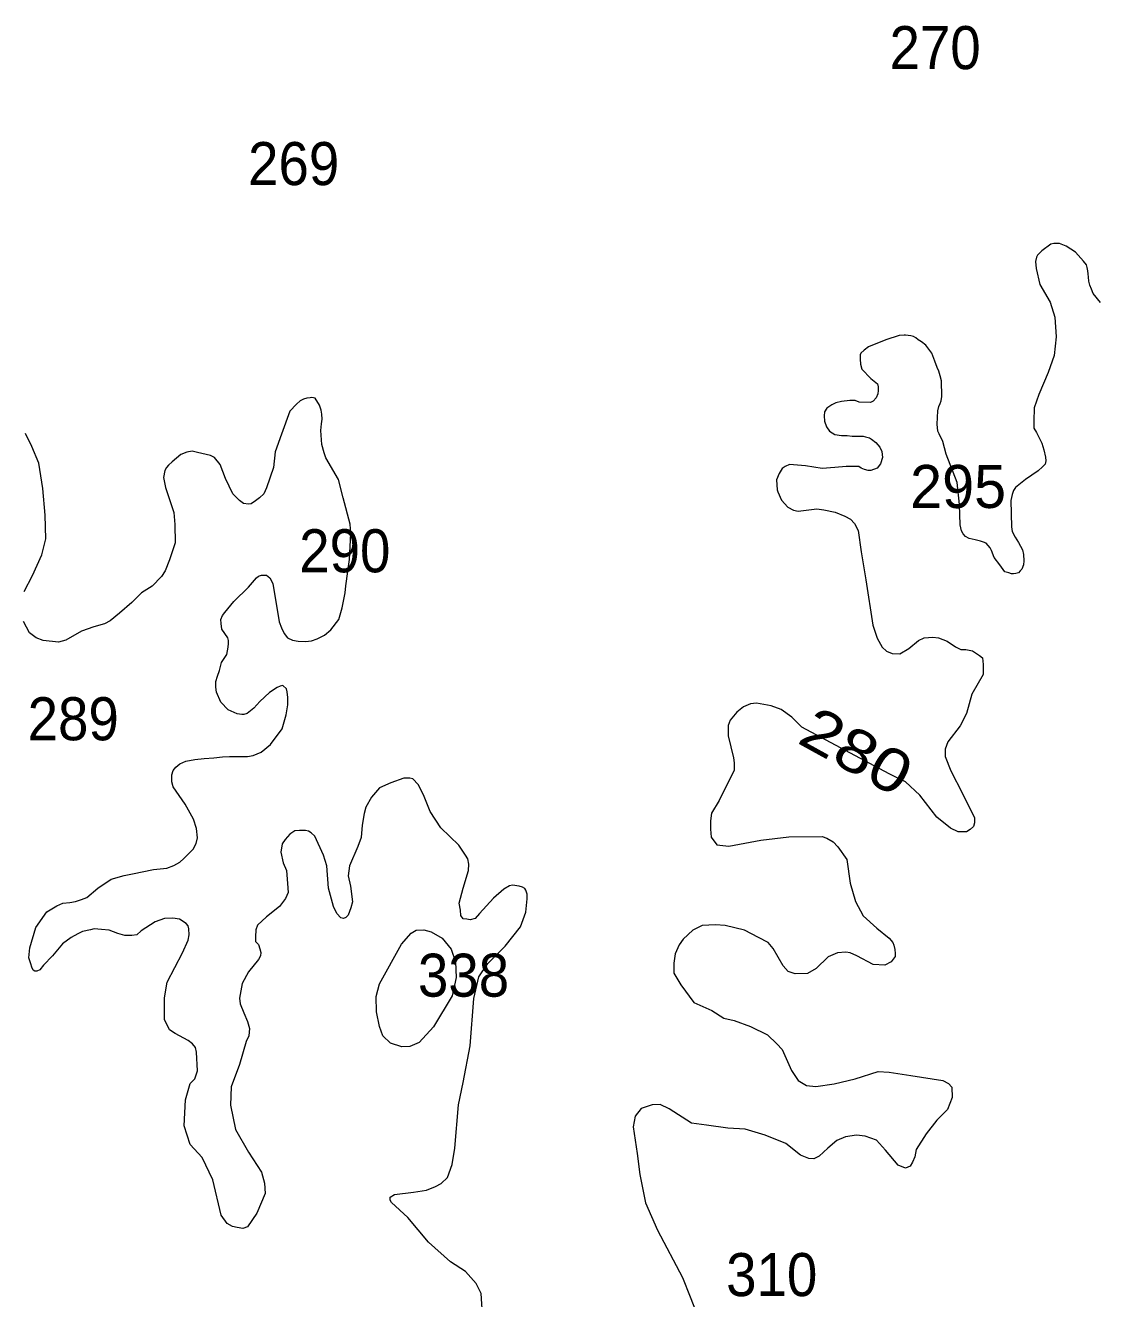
# Model space of a CAD drawing. Extents: x 445.4 to 500, y 8728.7 to 8784.
# Drawn here: x 467.635 to 471.621, y 8778.907 to 8783.64 of the extents above; entities that cross this region are included whole.
import ezdxf
from ezdxf.enums import TextEntityAlignment as Align

# ---------------------------------------------------------------- set-up
doc = ezdxf.new("R2010")
doc.units = 0
doc.header["$LTSCALE"] = 0.064
doc.layers.add('2', color=7, linetype='Continuous', lineweight=13)
doc.layers.add('21', color=7, linetype='Continuous')
doc.layers.add('61', color=7, linetype='Continuous')

msp = doc.modelspace()

# ---------------------------------------------------------------- linework, layer by layer
at = {"layer": '2'}
for points in [[(471.6322, 8782.6104), (471.6049, 8782.6433), (471.5983, 8782.6597), (471.5922, 8782.674), (471.5891, 8782.6898), (471.5876, 8782.7046), (471.586, 8782.7164), (471.5845, 8782.7276), (471.5819, 8782.7403), (471.5799, 8782.75), (471.5692, 8782.7643), (471.5389, 8782.7975), (471.5041, 8782.819), (471.4915, 8782.8249), (471.4796, 8782.8293), (471.4715, 8782.8301), (471.4581, 8782.8301), (471.447, 8782.8264), (471.4144, 8782.8019), (471.3981, 8782.7864), (471.3937, 8782.779), (471.39, 8782.762), (471.3922, 8782.7368), (471.4063, 8782.6776), (471.4448, 8782.6117), (471.4618, 8782.5557), (471.4677, 8782.4824), (471.4603, 8782.4128), (471.4379, 8782.35), (471.4024, 8782.2686), (471.3853, 8782.2183), (471.3838, 8782.1694), (471.3838, 8782.1429), (471.3942, 8782.1273), (471.4135, 8782.0866), (471.4216, 8782.0622), (471.4275, 8782.0356), (471.429, 8782.0208), (471.4268, 8782.0096), (471.4164, 8781.9985), (471.4001, 8781.9837), (471.3527, 8781.9526), (471.3161, 8781.9226), (471.3087, 8781.9114), (471.3035, 8781.8966), (471.2991, 8781.8737), (471.3006, 8781.776), (471.3035, 8781.759), (471.3146, 8781.7375), (471.3265, 8781.7182), (471.3414, 8781.691), (471.3451, 8781.6732), (471.3466, 8781.6495), (471.3451, 8781.6347), (471.3392, 8781.6192), (471.3333, 8781.6118), (471.3266, 8781.6051), (471.317, 8781.6022), (471.3081, 8781.6014), (471.3007, 8781.6014), (471.291, 8781.6051), (471.2762, 8781.6088), (471.2577, 8781.6347), (471.2362, 8781.6621), (471.2273, 8781.688), (471.2221, 8781.6984), (471.2073, 8781.7147), (471.1969, 8781.7184), (471.1858, 8781.7228), (471.1665, 8781.7273), (471.1547, 8781.7302), (471.1436, 8781.7325), (471.13, 8781.7402), (471.1211, 8781.7498), (471.1152, 8781.7617), (471.11, 8781.7831), (471.1078, 8781.8594), (471.0986, 8781.9412), (471.0579, 8782.0456), (471.0452, 8782.0928), (471.0319, 8782.1224), (471.0274, 8782.132), (471.0252, 8782.1579), (471.0267, 8782.2068), (471.0304, 8782.2231), (471.0356, 8782.2349), (471.0393, 8782.2445), (471.0422, 8782.2608), (471.0408, 8782.3192), (471.0356, 8782.3369), (471.0311, 8782.3547), (471.0245, 8782.368), (471.0156, 8782.3925), (471.0052, 8782.4213), (470.9822, 8782.4509), (470.9659, 8782.4635), (470.9541, 8782.4717), (470.9452, 8782.4783)], [(470.9452, 8782.4783), (470.9363, 8782.4835), (470.9266, 8782.4865), (470.9066, 8782.4887), (470.9014, 8782.4887), (470.8829, 8782.4872), (470.834, 8782.4717), (470.7695, 8782.4457), (470.7532, 8782.4324), (470.7414, 8782.4221), (470.7384, 8782.4154), (470.7384, 8782.3991), (470.7399, 8782.3806), (470.7443, 8782.3628), (470.7777, 8782.3273), (470.8029, 8782.3081), (470.8051, 8782.2962), (470.8051, 8782.2829), (470.8044, 8782.2703), (470.7984, 8782.2562), (470.7866, 8782.2437), (470.7762, 8782.2385), (470.7349, 8782.2395), (470.7193, 8782.2454), (470.7001, 8782.2454), (470.6689, 8782.2417), (470.6482, 8782.2366), (470.6326, 8782.2299), (470.6141, 8782.2173), (470.606, 8782.2032), (470.6045, 8782.1892), (470.6052, 8782.1692), (470.6126, 8782.1477), (470.6245, 8782.1314), (470.6445, 8782.1196), (470.6689, 8782.1152), (470.6904, 8782.1152), (470.7082, 8782.1137), (470.7275, 8782.1137), (470.749, 8782.1129), (470.7579, 8782.1107), (470.7727, 8782.107), (470.7809, 8782.1018), (470.7964, 8782.09), (470.812, 8782.0722), (470.819, 8782.056), (470.822, 8782.0338), (470.8145, 8782.0101), (470.8012, 8781.9946), (470.7782, 8781.9857), (470.7679, 8781.9857), (470.7545, 8781.9894), (470.7427, 8781.9939), (470.733, 8782.0005), (470.6867, 8781.9998), (470.6437, 8781.996), (470.597, 8781.9923), (470.5347, 8782.0027), (470.4762, 8782.0072), (470.4762, 8782.0072), (470.4592, 8781.9998), (470.4488, 8781.9923), (470.4369, 8781.9738), (470.4273, 8781.9502), (470.4302, 8781.9139), (470.4325, 8781.9057), (470.4458, 8781.8754), (470.4688, 8781.8495), (470.4903, 8781.8376), (470.5073, 8781.8347), (470.5776, 8781.8435), (470.6036, 8781.8391), (470.6455, 8781.8305), (470.6817, 8781.816), (470.7019, 8781.8045), (470.7178, 8781.7886), (470.7308, 8781.7626), (470.7423, 8781.6832), (470.76, 8781.5795), (470.786, 8781.4107), (470.8019, 8781.3616), (470.8207, 8781.3284), (470.8366, 8781.3139), (470.8568, 8781.3053), (470.8857, 8781.3038), (470.919, 8781.324), (470.9551, 8781.3529), (470.9768, 8781.363), (471.0086, 8781.3659), (471.0302, 8781.363), (471.062, 8781.3515), (471.0924, 8781.3298), (471.1126, 8781.3197), (471.1314, 8781.3197), (471.156, 8781.3154), (471.182, 8781.2981), (471.1935, 8781.2894), (471.1954, 8781.2639), (471.1954, 8781.2264), (471.1535, 8781.1542), (471.1333, 8781.0821)], [(468.184, 8780.8096), (468.1793, 8780.8283), (468.1793, 8780.8413), (468.1793, 8780.8544), (468.184, 8780.8702), (468.1933, 8780.8824), (468.2082, 8780.8954), (468.2306, 8780.9047), (468.2642, 8780.9103), (468.2997, 8780.9141), (468.3351, 8780.9168), (468.3669, 8780.9206), (468.393, 8780.9224), (468.4599, 8780.9218), (468.4814, 8780.9256), (468.5112, 8780.9386), (468.5458, 8780.9666), (468.5887, 8781.0253), (468.6046, 8781.0775), (468.6102, 8781.1139), (468.6102, 8781.1418), (468.6083, 8781.1623), (468.6055, 8781.1735), (468.5915, 8781.1866), (468.5822, 8781.1838), (468.571, 8781.1791), (468.542, 8781.1595), (468.5056, 8781.126), (468.4842, 8781.1017), (468.472, 8781.0915), (468.459, 8781.0822), (468.4468, 8781.0784), (468.4394, 8781.0784), (468.4216, 8781.0812), (468.388, 8781.0952), (468.3606, 8781.1247), (468.3447, 8781.161), (468.3428, 8781.1797), (468.3428, 8781.2011), (468.3484, 8781.2207), (468.3559, 8781.2421), (468.3634, 8781.272), (468.383, 8781.3018), (468.3886, 8781.3288), (468.3895, 8781.3419), (468.3895, 8781.3531), (468.3867, 8781.3633), (468.3652, 8781.395), (468.3623, 8781.4161), (468.3614, 8781.432), (468.367, 8781.4469), (468.3763, 8781.4571), (468.4099, 8781.4982), (468.464, 8781.5513), (468.4934, 8781.5863), (468.5008, 8781.5929), (468.512, 8781.5966), (468.5307, 8781.5966), (468.5428, 8781.5863), (468.554, 8781.5649), (468.5606, 8781.5267), (468.57, 8781.4765), (468.5784, 8781.4224), (468.5868, 8781.401), (468.5971, 8781.3796), (468.6092, 8781.3628), (468.6279, 8781.3544), (468.6484, 8781.3507), (468.6755, 8781.3497), (468.6988, 8781.3525), (468.7193, 8781.3591), (468.7464, 8781.373), (468.7707, 8781.3935), (468.8005, 8781.4318), (468.8127, 8781.4747), (468.8234, 8781.5312), (468.8262, 8781.5563), (468.8402, 8781.6542), (468.8448, 8781.7512), (468.842, 8781.7863), (468.8159, 8781.8842), (468.7991, 8781.9522), (468.7514, 8782.0321), (468.7449, 8782.0517), (468.7365, 8782.0824), (468.7327, 8782.1346), (468.7355, 8782.1589), (468.7374, 8782.1766), (468.7365, 8782.1943), (468.7346, 8782.2101), (468.7281, 8782.2288), (468.7122, 8782.2549), (468.7001, 8782.2568), (468.6935, 8782.2558), (468.6814, 8782.2549), (468.6683, 8782.2502), (468.6562, 8782.2446), (468.6431, 8782.2325), (468.6179, 8782.2055), (468.5862, 8782.1206), (468.5629, 8782.0554)], [(467.6297, 8781.5354), (467.6605, 8781.5951), (467.6953, 8781.6713), (467.7102, 8781.7309), (467.7083, 8781.8195), (467.699, 8781.918), (467.6841, 8782.0131), (467.6589, 8782.0746), (467.6345, 8782.1227)], [(468.5629, 8782.0554), (468.5569, 8781.9962), (468.5308, 8781.9207), (468.5205, 8781.8983), (468.5046, 8781.8834), (468.4897, 8781.8731), (468.4738, 8781.862), (468.4645, 8781.8601), (468.4449, 8781.8629), (468.43, 8781.8741), (468.4057, 8781.8992), (468.3786, 8781.9561), (468.3581, 8782.0083), (468.3376, 8782.0335), (468.3226, 8782.0409), (468.2745, 8782.0522), (468.2549, 8782.0569), (468.2344, 8782.0532), (468.212, 8782.0448), (468.1802, 8782.0177), (468.1672, 8782.0056), (468.1597, 8781.9972), (468.1532, 8781.9851), (468.1485, 8781.959), (468.156, 8781.9226), (468.1868, 8781.8294), (468.1905, 8781.785), (468.1915, 8781.7169), (468.1709, 8781.6535), (468.1541, 8781.6125), (468.1408, 8781.5914), (468.1053, 8781.5559), (468.0661, 8781.5308), (468.0297, 8781.4944), (467.9849, 8781.4553), (467.9495, 8781.4264), (467.9289, 8781.4152), (467.8888, 8781.404), (467.8431, 8781.3881), (467.7852, 8781.3546), (467.7572, 8781.3471), (467.7007, 8781.3536), (467.6745, 8781.363), (467.6503, 8781.3816), (467.6279, 8781.4245)], [(471.1333, 8781.0821), (471.1102, 8781.0359), (471.0639, 8780.9767), (471.0538, 8780.9493), (471.0538, 8780.9218), (471.0755, 8780.8684), (471.119, 8780.7851), (471.1566, 8780.7086), (471.1638, 8780.6956), (471.1638, 8780.6754), (471.1595, 8780.6624), (471.1479, 8780.6508), (471.1334, 8780.6422), (471.1031, 8780.6422), (471.0742, 8780.6551), (471.0236, 8780.697), (470.96, 8780.7778), (470.9074, 8780.8274), (470.8467, 8780.8577), (470.5215, 8781.031), (470.4839, 8781.0685), (470.4449, 8781.0974), (470.4073, 8781.1104), (470.3531, 8781.1206), (470.33, 8781.1177), (470.304, 8781.1062), (470.2794, 8781.0874), (470.2548, 8781.0571), (470.2476, 8781.0369), (470.2476, 8780.9994), (470.2679, 8780.9171), (470.2693, 8780.8983), (470.2693, 8780.8709), (470.2141, 8780.7588), (470.1852, 8780.7112), (470.1823, 8780.6823), (470.1823, 8780.652), (470.1838, 8780.6217), (470.2055, 8780.5942), (470.2503, 8780.5885), (470.3688, 8780.6116), (470.4728, 8780.6231), (470.5966, 8780.6247), (470.614, 8780.6189), (470.6385, 8780.6045), (470.6559, 8780.5857), (470.6891, 8780.5395), (470.7007, 8780.4515), (470.7211, 8780.3826), (470.75, 8780.3292), (470.8006, 8780.2844), (470.8468, 8780.2469), (470.8598, 8780.231), (470.8641, 8780.2209), (470.867, 8780.205), (470.8685, 8780.1891), (470.8685, 8780.179), (470.854, 8780.1588), (470.8295, 8780.1458), (470.7861, 8780.1487), (470.7254, 8780.1805), (470.7008, 8780.192), (470.6849, 8780.1949), (470.6546, 8780.192), (470.6194, 8780.177), (470.5746, 8780.1337), (470.5428, 8780.1149), (470.4962, 8780.1146), (470.4702, 8780.1232), (470.4521, 8780.1434), (470.4153, 8780.2084), (470.3962, 8780.2304), (470.3608, 8780.2491), (470.3081, 8780.2766), (470.2365, 8780.2939), (470.2004, 8780.296), (470.1513, 8780.2932), (470.1166, 8780.2758), (470.0797, 8780.2426), (470.0648, 8780.2214), (470.0503, 8780.1878), (470.0458, 8780.1536), (470.0458, 8780.1165), (470.0711, 8780.0733), (470.1203, 8780.0079), (470.1863, 8779.9773), (470.231, 8779.9491), (470.2697, 8779.9402), (470.3307, 8779.9179), (470.3932, 8779.8866), (470.4289, 8779.8539), (470.4483, 8779.8331), (470.4825, 8779.7543), (470.5078, 8779.7171), (470.5391, 8779.6993), (470.5733, 8779.6948), (470.6418, 8779.7052), (470.7192, 8779.7231), (470.8055, 8779.7513), (470.8467, 8779.7481), (470.9271, 8779.7362)], [(469.0562, 8779.2083), (468.9952, 8779.2633), (468.9907, 8779.2722), (468.9907, 8779.2841), (468.9907, 8779.2841), (469.0071, 8779.2931), (469.077, 8779.302), (469.1262, 8779.3094), (469.1592, 8779.3236), (469.18, 8779.334), (469.2039, 8779.3563), (469.2217, 8779.4054), (469.2307, 8779.4664), (469.2455, 8779.6269), (469.262, 8779.7097), (469.2888, 8779.8465), (469.3022, 8780.022), (469.3201, 8780.1033), (469.3543, 8780.1524), (469.4183, 8780.2163), (469.4749, 8780.2891), (469.4957, 8780.3427), (469.4997, 8780.3925), (469.4997, 8780.4104), (469.4949, 8780.4255), (469.4921, 8780.4311), (469.4827, 8780.4368), (469.4704, 8780.4405), (469.4459, 8780.4433), (469.4346, 8780.4415), (469.4129, 8780.4292), (469.3752, 8780.3953), (469.3224, 8780.3379), (469.3064, 8780.32), (469.2885, 8780.3153), (469.2762, 8780.3172), (469.2762, 8780.3172), (469.2621, 8780.319), (469.2536, 8780.3303), (469.2517, 8780.3501), (469.247, 8780.3765), (469.2621, 8780.433), (469.2818, 8780.4986), (469.2828, 8780.5212), (469.279, 8780.541), (469.2705, 8780.5551), (469.246, 8780.5918), (469.1791, 8780.6568), (469.1392, 8780.7178), (469.1147, 8780.7791), (469.0949, 8780.8177), (469.0751, 8780.8393), (469.0638, 8780.8421), (469.0412, 8780.8412), (468.9931, 8780.8243), (468.9516, 8780.8054), (468.9215, 8780.7706), (468.8998, 8780.7339), (468.8936, 8780.7096), (468.887, 8780.6663), (468.8833, 8780.6211), (468.871, 8780.5872), (468.839, 8780.5157), (468.8352, 8780.478), (468.8427, 8780.4403), (468.8503, 8780.3815), (468.8446, 8780.3589), (468.8352, 8780.3325), (468.8258, 8780.3231), (468.8173, 8780.3202), (468.8173, 8780.3202), (468.8079, 8780.3221), (468.7928, 8780.3381), (468.7796, 8780.3645), (468.7617, 8780.4323), (468.7551, 8780.5152), (468.7428, 8780.5547), (468.7113, 8780.6261), (468.6972, 8780.6383), (468.6868, 8780.6449), (468.6755, 8780.6468), (468.6538, 8780.6468), (468.6369, 8780.6458), (468.618, 8780.6336), (468.6001, 8780.6138), (468.5897, 8780.5969), (468.5841, 8780.5658), (468.5926, 8780.5263), (468.6048, 8780.4982), (468.6096, 8780.4501), (468.6114, 8780.4162), (468.6011, 8780.3937), (468.5794, 8780.3645), (468.5313, 8780.3259), (468.4974, 8780.2948), (468.4908, 8780.2778), (468.4898, 8780.2517), (468.4907, 8780.2338), (468.5011, 8780.2225), (468.5067, 8780.2065), (468.5096, 8780.1934)], [(468.5096, 8780.1934), (468.5086, 8780.1811), (468.5011, 8780.167), (468.4643, 8780.1218), (468.4408, 8780.0785), (468.4304, 8780.0229), (468.4332, 8780.0022), (468.4464, 8779.9696), (468.4606, 8779.9367), (468.4672, 8779.9103), (468.4653, 8779.884), (468.4549, 8779.8623), (468.431, 8779.7764), (468.4001, 8779.6942), (468.3967, 8779.6257), (468.4158, 8779.5357), (468.4639, 8779.4511), (468.5121, 8779.376), (468.5236, 8779.3362), (468.5256, 8779.2977), (468.4948, 8779.2246), (468.4601, 8779.1727), (468.4428, 8779.1669), (468.4216, 8779.1708), (468.4042, 8779.1746), (468.385, 8779.1862), (468.3619, 8779.2169), (468.3311, 8779.3477), (468.292, 8779.4315), (468.2477, 8779.4796), (468.2246, 8779.5488), (468.2304, 8779.645), (468.2477, 8779.7066), (468.2651, 8779.7239), (468.2747, 8779.7528), (468.2709, 8779.8231), (468.2671, 8779.8405), (468.2555, 8779.8539), (468.2401, 8779.8655), (468.1919, 8779.8924), (468.1708, 8779.9059), (468.1515, 8779.9443), (468.1515, 8780.0251), (468.1611, 8780.0828), (468.2189, 8780.1925), (468.2399, 8780.2391), (468.2436, 8780.2587), (468.2427, 8780.2811), (468.2399, 8780.2923), (468.2324, 8780.3006), (468.2072, 8780.3174), (468.183, 8780.3212), (468.1522, 8780.3202), (468.1176, 8780.3072), (468.0654, 8780.2736), (468.0486, 8780.2596), (468.0308, 8780.2568), (468.0047, 8780.2568), (467.9786, 8780.2634), (467.9459, 8780.2764), (467.917, 8780.2783), (467.8908, 8780.2811), (467.8768, 8780.2773), (467.847, 8780.2708), (467.8292, 8780.2624), (467.8053, 8780.2494), (467.7727, 8780.2261), (467.7353, 8780.1813), (467.7017, 8780.1459), (467.6877, 8780.1291), (467.6775, 8780.1245), (467.67, 8780.1245), (467.6635, 8780.1282), (467.6588, 8780.1385), (467.6551, 8780.1506), (467.6476, 8780.1739), (467.6513, 8780.2102), (467.6728, 8780.2867), (467.7148, 8780.3445), (467.7513, 8780.3666), (467.7737, 8780.3769), (467.7999, 8780.3797), (467.8204, 8780.3825), (467.8437, 8780.3899), (467.8624, 8780.3974), (467.9035, 8780.4328), (467.9529, 8780.4654), (468.0015, 8780.4794), (468.0332, 8780.4859), (468.1104, 8780.5013), (468.1608, 8780.5069), (468.186, 8780.5162), (468.2084, 8780.5293), (468.2233, 8780.5423), (468.2588, 8780.5778), (468.27, 8780.5992), (468.2746, 8780.6197), (468.2709, 8780.6542), (468.2597, 8780.6896), (468.2289, 8780.7446), (468.184, 8780.8096)], [(470.9271, 8779.7362), (471.0462, 8779.7168), (471.067, 8779.7064), (471.0789, 8779.6931), (471.0804, 8779.6544), (471.0625, 8779.6098), (471.0238, 8779.5696), (470.9837, 8779.5191), (470.9464, 8779.4611), (470.9417, 8779.4335), (470.9328, 8779.4141), (470.9238, 8779.3993), (470.9074, 8779.3918), (470.8792, 8779.4022), (470.833, 8779.4587), (470.7988, 8779.4959), (470.7571, 8779.5108), (470.7244, 8779.5138), (470.6842, 8779.5078), (470.6514, 8779.4944), (470.6187, 8779.4662), (470.5859, 8779.4364), (470.5666, 8779.426), (470.5472, 8779.4275), (470.5167, 8779.4396), (470.4616, 8779.4827), (470.3857, 8779.514), (470.3113, 8779.5363), (470.2458, 8779.5407), (470.1669, 8779.5511), (470.1118, 8779.5586), (470.0285, 8779.6121), (469.9943, 8779.6284), (469.9645, 8779.627), (469.9243, 8779.6136), (469.902, 8779.5853), (469.8945, 8779.5452), (469.9094, 8779.4456), (469.9194, 8779.3676), (469.9403, 8779.262), (469.9849, 8779.1609), (470.0772, 8778.9855), (470.1057, 8778.9131), (470.1281, 8778.8566)], [(469.3348, 8778.8298), (469.3289, 8778.9249), (469.311, 8778.9621), (469.2706, 8779.0076), (469.2155, 8779.0433), (469.1336, 8779.1161), (469.0562, 8779.2083)]]:
    msp.add_lwpolyline(points, dxfattribs=at)
msp.add_lwpolyline([(469.0326, 8780.2246), (469.0688, 8780.2654), (469.0876, 8780.2764), (469.116, 8780.278), (469.1427, 8780.2701), (469.1836, 8780.2466), (469.2182, 8780.2057), (469.234, 8780.1586), (469.2356, 8780.1004), (469.2214, 8780.0328), (469.1522, 8779.9166), (469.0987, 8779.8584), (469.064, 8779.8443), (469.0342, 8779.8427), (468.9917, 8779.8568), (468.9633, 8779.8836), (468.9508, 8779.9181), (468.9397, 8779.9731), (468.9382, 8780.0297), (468.9508, 8780.0768)], close=True, dxfattribs=at)

# ---------------------------------------------------------------- texts
at = {"layer": '21', "width": 0.95}
for s, p in [('270', (470.8475, 8783.4778)), ('269', (468.4624, 8783.0466)), ('290', (468.6526, 8781.607)), ('289', (467.6428, 8780.9824)), ('338', (469.0941, 8780.029))]:
    msp.add_text(s, height=0.16, dxfattribs=at).set_placement(p)
at = {"layer": '21'}
msp.add_text('295', height=0.16, dxfattribs=at).set_placement((470.924, 8781.8461))
at = {"layer": '21', "width": 0.95}
msp.add_text('310', height=0.16, dxfattribs=at).set_placement((470.5791, 8778.9157), align=Align.RIGHT)
at = {"layer": '61', "width": 1.2}
msp.add_text('280', height=0.16, rotation=331.132, dxfattribs=at).set_placement((470.6865, 8780.8718), align=Align.CENTER)

doc.saveas('drawing.dxf')
